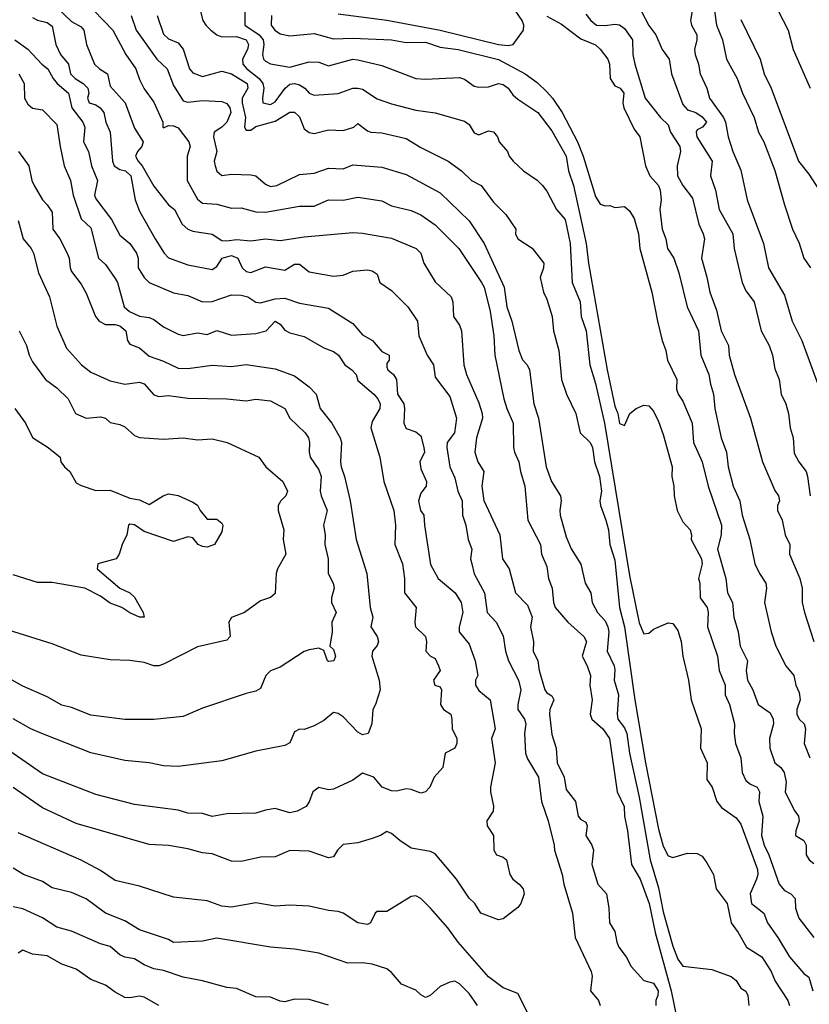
# Model space of a CAD drawing. Header units: metres. Extents: x -46681 to -43747, y -240911 to -237677.
# Tile 665 of 1056: x -45349 to -45268, y -238759 to -238658. Entities that reach past the tile are written whole.
import ezdxf

# ---------------------------------------------------------------- set-up
doc = ezdxf.new("R2010")
doc.units = ezdxf.units.M
doc.layers.add('CONTOUR_INDEX', color=1, linetype='Continuous')
doc.layers.add('CONTOUR_INTER', color=3, linetype='Continuous')

msp = doc.modelspace()

# ---------------------------------------------------------------- linework, layer by layer
at = {"layer": 'CONTOUR_INDEX'}
for points, elevation in [([(-45342.25, -238656.02), (-45339.32, -238659.02), (-45338.01, -238661.52), (-45336.96, -238663.02), (-45336.6, -238664.12), (-45336.1, -238665.08), (-45335.1, -238666.45), (-45334.18, -238668.52), (-45334.2, -238669.02), (-45334.1, -238669.1), (-45333.6, -238668.86), (-45333.1, -238668.89), (-45332.6, -238669.09), (-45331.51, -238670.52), (-45331.37, -238671.02), (-45331.66, -238672.02), (-45331.67, -238674.52), (-45330.6, -238676.43), (-45330.1, -238676.85), (-45328.6, -238676.97), (-45327.1, -238677.38), (-45326.1, -238677.34), (-45324.6, -238677.74), (-45323.6, -238677.79), (-45320.1, -238677.16), (-45318.6, -238677.16), (-45317.1, -238676.52), (-45315.6, -238676.56), (-45314.1, -238676.23), (-45311.6, -238676.63), (-45310.6, -238677.14), (-45308.6, -238677.6), (-45307.6, -238678.07), (-45306.1, -238679.08), (-45303.68, -238681.52), (-45301.33, -238685.02), (-45301.06, -238685.52), (-45300.46, -238688.02), (-45300.05, -238690.52), (-45299.97, -238692.52), (-45299.02, -238697.02), (-45298.74, -238698.02), (-45298.06, -238699.52), (-45298.05, -238702.02), (-45297.95, -238702.52), (-45297.49, -238703.52), (-45297.33, -238704.52), (-45296.88, -238706.02), (-45296.57, -238709.52), (-45295.26, -238712.02), (-45295.16, -238713.02), (-45294.6, -238714.31), (-45294.42, -238715.52), (-45294.07, -238716.52), (-45293.93, -238718.02), (-45293.74, -238718.52), (-45292.45, -238720.02), (-45290.78, -238721.52), (-45290.53, -238722.02), (-45290.96, -238723.52), (-45290.43, -238724.52), (-45290.12, -238725.52), (-45290.18, -238726.52), (-45289.93, -238728.02), (-45290.13, -238729.52), (-45289.97, -238730.02), (-45288.83, -238731.02), (-45288.14, -238732.02), (-45287.37, -238737.52), (-45286.64, -238739.02), (-45286.6, -238740.02), (-45286.29, -238741.52), (-45285.88, -238745.02), (-45284.98, -238746.52), (-45284.05, -238749.02), (-45283.43, -238752.02), (-45281.79, -238758.02), (-45280.6, -238763.9)], 80), ([(-45322.99, -238657.52), (-45323, -238658.52), (-45322.64, -238659.02), (-45322.1, -238659.4), (-45321.1, -238659.62), (-45318.6, -238659.36), (-45316.6, -238659.92), (-45314.6, -238659.84), (-45310.6, -238660.03), (-45309.1, -238660.31), (-45307.1, -238660.27), (-45305.6, -238660.77), (-45303.75, -238661.02), (-45299.6, -238662.06), (-45296.83, -238663.52), (-45295.6, -238664.41), (-45294.6, -238665.37), (-45294.01, -238666.02), (-45293.02, -238667.52), (-45291.44, -238670.52), (-45290.86, -238672.02), (-45289.6, -238676.17), (-45289.1, -238676.96), (-45288.6, -238677.12), (-45288.1, -238677.09), (-45287.6, -238677.29), (-45286.6, -238677.21), (-45286.1, -238677.64), (-45285.6, -238678.44), (-45285.16, -238680.02), (-45285.02, -238681.52), (-45283.78, -238686.02), (-45283.21, -238689.02), (-45282.71, -238691.02), (-45282.33, -238692.02), (-45282.16, -238693.02), (-45281.19, -238695.02), (-45281.25, -238696.02), (-45281.08, -238696.52), (-45280.6, -238697.27), (-45279.64, -238699.52), (-45279.48, -238701.52), (-45278.61, -238703.52), (-45277.97, -238706.02), (-45276.61, -238710.02), (-45276.62, -238711.02), (-45277.01, -238712.52), (-45276.16, -238715.52), (-45275.98, -238717.02), (-45275.48, -238718.02), (-45275.33, -238719.52), (-45274.88, -238721.02), (-45274.66, -238722.52), (-45273.92, -238724.02), (-45274.05, -238725.02), (-45273.92, -238726.02), (-45273.37, -238727.02), (-45272.81, -238728.52), (-45271.6, -238729.37), (-45271.26, -238730.02), (-45271.23, -238730.52), (-45271.65, -238732.02), (-45271.61, -238733.02), (-45271.11, -238734.52), (-45270.5, -238735.02), (-45270.14, -238735.52), (-45269.93, -238736.52), (-45270.04, -238737.52), (-45269.1, -238739.42), (-45268.65, -238740.02), (-45268.6, -238740.52), (-45268.95, -238741.52), (-45268.97, -238742.02), (-45268.1, -238742.54), (-45267.89, -238743.02), (-45267.88, -238744.02), (-45267.58, -238744.52), (-45267.1, -238744.89)], 75), ([(-45277.32, -238657.02), (-45277.13, -238658.52), (-45276.51, -238660.02), (-45276.07, -238662.02), (-45275, -238664.02), (-45274.43, -238665.52), (-45273.22, -238668.02), (-45272.8, -238669.52), (-45272.24, -238670.52), (-45271.1, -238673.48), (-45270.11, -238677.02), (-45269.27, -238679.52), (-45268.6, -238680.98), (-45268.11, -238682.52), (-45267.44, -238683.52)], 70), ([(-45349.06, -238671.52), (-45347.98, -238673.02), (-45347.7, -238674.52), (-45347.46, -238675.02), (-45346.6, -238676.52), (-45346.1, -238677.01), (-45345.6, -238677.79), (-45345.53, -238679.52), (-45344.79, -238680.52), (-45344.06, -238682.02), (-45343.85, -238682.52), (-45343.75, -238683.52), (-45343.6, -238683.9), (-45342.6, -238685.19), (-45342.1, -238686.12), (-45341.14, -238688.52), (-45340.76, -238689.02), (-45340.1, -238689.34), (-45339.1, -238689.35), (-45338.6, -238689.49), (-45338.01, -238690.02), (-45337.81, -238691.02), (-45337.6, -238691.37), (-45336.6, -238691.77), (-45335.6, -238692.61), (-45334.1, -238693.13), (-45332.6, -238693.84), (-45331.6, -238693.89), (-45329.1, -238693.56), (-45327.1, -238693.7), (-45325.6, -238693.48), (-45322.6, -238693.93), (-45320.6, -238694.66), (-45319.1, -238695.79), (-45318.38, -238696.52), (-45317.98, -238698.02), (-45316.78, -238699.52), (-45315.9, -238701.02), (-45315.77, -238701.52), (-45315.87, -238703.52), (-45315.8, -238704.02), (-45315.45, -238705.02), (-45314.86, -238707.52), (-45314.27, -238711.52), (-45313.17, -238715.02), (-45312.82, -238718.52), (-45312.54, -238719.52), (-45312.76, -238720.52), (-45312.1, -238721.52), (-45311.95, -238722.02), (-45312.1, -238722.45), (-45312.56, -238723.02), (-45312.64, -238723.52), (-45311.88, -238726.02), (-45311.77, -238727.02), (-45312.25, -238728.52), (-45312.55, -238729.02), (-45312.64, -238730.52), (-45313.03, -238731.52), (-45313.6, -238731.63), (-45314.1, -238731.36), (-45315.6, -238729.79), (-45316.1, -238729.43), (-45316.6, -238729.35), (-45317.6, -238730.16), (-45318.6, -238730.7), (-45319.6, -238731.08), (-45320.1, -238731.06), (-45320.6, -238731.32), (-45321.1, -238732.46), (-45321.6, -238732.75), (-45324.6, -238733.34), (-45328.1, -238734.31), (-45332.6, -238734.89), (-45334.1, -238734.84), (-45335.6, -238734.53), (-45338.1, -238734.3), (-45341.6, -238733.51), (-45346.65, -238731.52), (-45347.78, -238731.02), (-45349.6, -238729.98)], 85), ([(-45317.1, -238759.5), (-45319.1, -238758.92), (-45320.6, -238758.88), (-45321.6, -238759.14), (-45322.1, -238759.08), (-45323.1, -238758.69), (-45324.6, -238758.63), (-45326.6, -238757.79), (-45327.6, -238757.67), (-45330.1, -238756.99), (-45332.1, -238756.6), (-45334.1, -238755.93), (-45335.1, -238755.77), (-45336.1, -238755.36), (-45337.1, -238754.72), (-45338.1, -238754.54), (-45338.6, -238754.3), (-45339.6, -238753.45), (-45340.6, -238753.19), (-45343.6, -238751.87), (-45345.1, -238751.47), (-45346.6, -238750.49), (-45348.6, -238749.58), (-45349.6, -238749.36)], 80)]:
    msp.add_lwpolyline(points, dxfattribs=dict(at, elevation=elevation))
at = {"layer": 'CONTOUR_INTER'}
for points, elevation in [([(-45272.81, -238653.02), (-45269.73, -238659.02), (-45269.2, -238661.02), (-45267.45, -238665.02)], 68), ([(-45345.1, -238656.69), (-45343.6, -238658.14), (-45342.6, -238658.68), (-45342.31, -238659.02), (-45342.06, -238660.52), (-45341.24, -238662.52), (-45340.72, -238663.02), (-45339.88, -238663.52), (-45339.6, -238664.8), (-45338.08, -238666.52), (-45337.1, -238669.13), (-45336.22, -238670.52), (-45336.35, -238671.02), (-45336.78, -238671.52), (-45336.99, -238672.02), (-45336.74, -238672.52), (-45336.31, -238673.02), (-45335.1, -238675.1), (-45333.6, -238677.01), (-45332.99, -238677.52), (-45332.19, -238679.02), (-45331.6, -238679.52), (-45331.1, -238679.73), (-45329.1, -238680.06), (-45328.1, -238680.69), (-45327.6, -238680.75), (-45326.6, -238680.61), (-45325.1, -238680.74), (-45323.6, -238680.54), (-45322.1, -238680.7), (-45319.6, -238680.32), (-45314.6, -238679.88), (-45313.6, -238679.93), (-45310.6, -238680.45), (-45308.07, -238681.52), (-45307.6, -238682.02), (-45307.27, -238683.02), (-45306.1, -238684.97), (-45304.47, -238686.52), (-45304.28, -238687.02), (-45304.23, -238688.52), (-45303.6, -238689.42), (-45303.41, -238690.02), (-45303.17, -238693.52), (-45302.88, -238694.52), (-45301.6, -238697.44), (-45301.26, -238698.52), (-45301.25, -238699.02), (-45301.86, -238701.02), (-45302.03, -238702.52), (-45301.71, -238703.52), (-45301.1, -238704.52), (-45301.3, -238706.02), (-45301.1, -238707.51), (-45299.44, -238711.02), (-45299.18, -238713.52), (-45298.49, -238714.52), (-45297.85, -238717.02), (-45296.6, -238718.29), (-45296.1, -238719.52), (-45296.28, -238720.52), (-45295.98, -238722.02), (-45296, -238723.02), (-45295.54, -238724.02), (-45295.38, -238725.02), (-45294.8, -238727.02), (-45294.6, -238727.32), (-45294.1, -238727.62), (-45293.89, -238728.02), (-45294.29, -238729.02), (-45294.34, -238729.52), (-45294.1, -238731.61), (-45293.63, -238733.02), (-45293.55, -238734.52), (-45292.83, -238736.02), (-45292.6, -238737.28), (-45291.66, -238738.52), (-45291.37, -238740.02), (-45291.1, -238740.36), (-45290.6, -238740.65), (-45290.45, -238741.02), (-45290.59, -238742.02), (-45289.95, -238743.02), (-45289.8, -238743.52), (-45289.95, -238745.02), (-45289.34, -238747.02), (-45288.47, -238748.02), (-45288.21, -238749.52), (-45288.16, -238751.02), (-45287.6, -238751.92), (-45287.4, -238753.02), (-45287.17, -238753.52), (-45286.41, -238754.52), (-45285.9, -238755.52), (-45284.6, -238756.95), (-45283.6, -238757.25), (-45283.12, -238758.02), (-45283.15, -238758.52), (-45283.37, -238759.02), (-45283.36, -238759.52)], 81), ([(-45330.56, -238656.02), (-45330.06, -238658.02), (-45329.75, -238658.52), (-45329.22, -238659.02), (-45328.6, -238659.51), (-45328.1, -238659.71), (-45326.6, -238659.67), (-45325.6, -238660.02), (-45325.35, -238660.52), (-45325.44, -238661.02), (-45325.97, -238662.02), (-45325.95, -238662.52), (-45325.53, -238663.02), (-45324.25, -238664.02), (-45323.89, -238664.52), (-45323.76, -238665.02), (-45323.91, -238666.02), (-45323.86, -238666.52), (-45323.1, -238666.7), (-45322.6, -238666.41), (-45321.56, -238665.02), (-45321.1, -238664.58), (-45320.6, -238664.51), (-45320.1, -238664.66), (-45319.55, -238665.02), (-45319.1, -238665.52), (-45318.6, -238665.73), (-45316.1, -238665.55), (-45314.6, -238665.01), (-45314.1, -238665), (-45313.6, -238665.1), (-45312.1, -238666.1), (-45310.6, -238666.62), (-45308.1, -238667.26), (-45306.1, -238667.56), (-45303.1, -238668.39), (-45302.6, -238668.76), (-45302.1, -238669.62), (-45301.6, -238669.8), (-45300.6, -238669.39), (-45300.1, -238669.49), (-45299.7, -238670.02), (-45299.52, -238670.52), (-45298.66, -238671.52), (-45298.48, -238672.02), (-45298.06, -238672.52), (-45297, -238673.52), (-45295.6, -238674.49), (-45295.04, -238675.02), (-45294.6, -238675.63), (-45293.62, -238677.52), (-45292.73, -238678.52), (-45292.2, -238681.02), (-45291.99, -238685.02), (-45291.18, -238687.02), (-45291.08, -238688.52), (-45290.54, -238690.02), (-45290.16, -238693.52), (-45289.6, -238695.42), (-45288.67, -238699.52), (-45286.1, -238715.21), (-45285.1, -238720.09), (-45284.6, -238721.23), (-45284.1, -238721.18), (-45283.6, -238720.74), (-45282.1, -238720.1), (-45281.6, -238720.18), (-45281.1, -238720.89), (-45280.75, -238722.02), (-45280.58, -238723.52), (-45279.99, -238726.02), (-45279.72, -238728.02), (-45278.68, -238731.02), (-45278.75, -238733.02), (-45278.09, -238734.52), (-45278.1, -238736.26), (-45277.58, -238737.02), (-45277.08, -238738.52), (-45276.6, -238739.12), (-45275.1, -238740.18), (-45274.6, -238740.85), (-45272.9, -238745.52), (-45272.87, -238746.02), (-45273, -238746.52), (-45273.63, -238748.02), (-45273.5, -238749.02), (-45272.23, -238750.02), (-45271.86, -238751.02), (-45270.79, -238752.52), (-45269.6, -238754.52), (-45268.1, -238756.22), (-45267.6, -238756.63), (-45267.18, -238758.02)], 77), ([(-45325.73, -238656.02), (-45325.72, -238658.52), (-45324.26, -238659.52), (-45323.84, -238660.02), (-45323.78, -238660.52), (-45323.91, -238661.52), (-45323.8, -238662.02), (-45323.6, -238662.22), (-45323.1, -238662.48), (-45321.1, -238662.85), (-45319.1, -238662.28), (-45318.1, -238662.31), (-45317.1, -238662.71), (-45314.6, -238662.03), (-45314.1, -238662.07), (-45311.6, -238662.65), (-45308.1, -238664.01), (-45307.1, -238664.07), (-45303.6, -238663.91), (-45303.1, -238664.08), (-45302.1, -238664.81), (-45301.6, -238664.91), (-45300.6, -238664.87), (-45299.6, -238664.52), (-45299.1, -238664.61), (-45298.6, -238664.99), (-45298.1, -238665.68), (-45297.6, -238666.13), (-45295.54, -238667.52), (-45294.1, -238669.41), (-45292.61, -238672.02), (-45292.36, -238673.52), (-45291.84, -238675.02), (-45290.55, -238681.02), (-45290.3, -238683.02), (-45288.39, -238694.02), (-45287.6, -238697.77), (-45287.3, -238698.52), (-45287.1, -238699.56), (-45286.6, -238699.75), (-45286.06, -238698.52), (-45285.39, -238698.02), (-45284.6, -238697.68), (-45284.1, -238697.74), (-45283.6, -238698.3), (-45283.1, -238699.36), (-45282.6, -238700.69), (-45281.67, -238704.02), (-45281.71, -238705.02), (-45281.5, -238706.02), (-45281.48, -238707.02), (-45281.16, -238708.52), (-45280.6, -238709.68), (-45279.84, -238710.52), (-45279.68, -238711.02), (-45279.74, -238711.52), (-45278.65, -238713.52), (-45278.61, -238714.02), (-45278.96, -238715.52), (-45278.82, -238716.02), (-45278.79, -238717.52), (-45278.08, -238718.52), (-45277.96, -238719.02), (-45278.05, -238720.52), (-45277.03, -238723.52), (-45276.83, -238725.02), (-45276.21, -238726.52), (-45276.21, -238727.52), (-45275.79, -238728.52), (-45275.25, -238730.52), (-45275.29, -238731.52), (-45275.15, -238732.52), (-45274.6, -238734.02), (-45274.47, -238735.52), (-45274.1, -238736.36), (-45273.6, -238736.74), (-45272.93, -238737.02), (-45272.67, -238737.52), (-45272.74, -238738.52), (-45272.34, -238740.02), (-45272.47, -238742.02), (-45272.19, -238743.02), (-45271.71, -238744.02), (-45270.66, -238747.02), (-45270.1, -238747.7), (-45269.45, -238748.02), (-45269.02, -238748.52), (-45268.97, -238749.52), (-45268.62, -238750.52), (-45267.1, -238752.52)], 76), ([(-45347.6, -238657.73), (-45347.1, -238658), (-45346.1, -238658.23), (-45345.6, -238658.6), (-45345.22, -238660.52), (-45344.73, -238661.52), (-45343.91, -238662.52), (-45343.7, -238663.52), (-45343.23, -238664.02), (-45342.41, -238664.52), (-45341.93, -238665.02), (-45341.81, -238665.52), (-45341.96, -238666.02), (-45341.79, -238666.52), (-45341.1, -238666.72), (-45340.64, -238667.02), (-45340.28, -238667.52), (-45340.05, -238668.52), (-45339.62, -238669.52), (-45339.38, -238672.52), (-45339.2, -238673.02), (-45338.6, -238673.39), (-45338.03, -238673.52), (-45337.47, -238674.02), (-45337.05, -238676.52), (-45336.6, -238677.69), (-45334.97, -238680.52), (-45334.03, -238682.02), (-45333.6, -238682.47), (-45331.6, -238683.21), (-45329.1, -238683.69), (-45328.6, -238683.39), (-45328.08, -238682.52), (-45327.1, -238682.25), (-45326.44, -238682.52), (-45326.02, -238683.52), (-45325.6, -238683.88), (-45325.1, -238684), (-45323.6, -238683.42), (-45321.6, -238683.75), (-45320.6, -238683.13), (-45320.1, -238683.15), (-45319.1, -238683.93), (-45316.6, -238684.39), (-45315.6, -238684.27), (-45314.6, -238683.87), (-45313.1, -238683.74), (-45312.6, -238683.81), (-45312.1, -238684.18), (-45311.8, -238685.02), (-45310.6, -238685.85), (-45308.94, -238687.52), (-45307.93, -238689.02), (-45307.8, -238690.52), (-45306.93, -238692.52), (-45306.27, -238693.52), (-45306.1, -238694.8), (-45304.6, -238696.77), (-45303.92, -238699.02), (-45304.12, -238700.52), (-45304.86, -238701.52), (-45304.92, -238702.02), (-45304.6, -238704.02), (-45304.1, -238705.17), (-45303.77, -238706.52), (-45303.32, -238707.52), (-45303.31, -238709.02), (-45302.96, -238710.02), (-45302.7, -238711.52), (-45302.32, -238712.52), (-45302.46, -238713.52), (-45302.35, -238714.02), (-45302.1, -238715.05), (-45301.03, -238717.02), (-45300.76, -238719.02), (-45299.84, -238720.02), (-45299.1, -238721.44), (-45298.86, -238723.02), (-45298.57, -238724.02), (-45297.52, -238726.02), (-45297.29, -238727.02), (-45297.6, -238728.52), (-45297.58, -238729.02), (-45296.92, -238730.02), (-45296.78, -238730.52), (-45296.9, -238731.52), (-45296.79, -238733.52), (-45296.6, -238734.12), (-45295.46, -238736.02), (-45295.15, -238738.52), (-45294.48, -238740.52), (-45293.84, -238743.02), (-45293.82, -238743.52), (-45293.01, -238746.02), (-45292.86, -238747.02), (-45291.96, -238750.02), (-45291.7, -238752.52), (-45290.04, -238756.02), (-45289.92, -238756.52), (-45290.09, -238758.02), (-45289.28, -238759.02), (-45289.12, -238759.52)], 82), ([(-45337.43, -238657.52), (-45336.93, -238659.02), (-45334.79, -238662.02), (-45333.73, -238663.02), (-45333.1, -238664.74), (-45332.1, -238666.31), (-45331.6, -238666.43), (-45330.1, -238666.26), (-45328.1, -238666.37), (-45327.6, -238666.6), (-45327.27, -238667.02), (-45327.17, -238667.52), (-45327.6, -238668.51), (-45328.1, -238669.02), (-45328.88, -238669.52), (-45328.96, -238670.02), (-45328.62, -238671.52), (-45328.89, -238672.52), (-45328.8, -238673.02), (-45328.6, -238673.55), (-45328.1, -238673.99), (-45327.1, -238673.86), (-45325.1, -238673.92), (-45324.6, -238674.04), (-45323.6, -238674.89), (-45323.1, -238675.12), (-45322.42, -238675.02), (-45320.1, -238673.9), (-45318.6, -238673.75), (-45317.1, -238673.24), (-45315.6, -238673.31), (-45314.6, -238672.91), (-45311.6, -238673.14), (-45309.1, -238673.91), (-45305.6, -238675.78), (-45302.6, -238678.67), (-45301.05, -238681.02), (-45299, -238685.52), (-45298.71, -238687.52), (-45298.2, -238689.02), (-45297.48, -238692.02), (-45297.1, -238693.01), (-45296.63, -238693.52), (-45296.4, -238694.02), (-45295.94, -238697.52), (-45295.45, -238699.02), (-45294.66, -238704.02), (-45294.14, -238705.52), (-45293.2, -238707.02), (-45293.11, -238707.52), (-45293.28, -238708.52), (-45293.23, -238709.02), (-45292.6, -238711.23), (-45292.1, -238712.49), (-45291.1, -238714.04), (-45290.66, -238716.02), (-45290.06, -238717.02), (-45289.94, -238718.02), (-45289.37, -238719.02), (-45288.6, -238719.91), (-45288.3, -238720.52), (-45288.2, -238721.02), (-45288.4, -238723.02), (-45287.67, -238724.52), (-45287.6, -238724.94), (-45287.65, -238726.02), (-45287.23, -238727.52), (-45287.37, -238729.52), (-45287.27, -238730.02), (-45286.6, -238730.92), (-45286.36, -238731.52), (-45286.09, -238733.52), (-45285.1, -238738.08), (-45283.94, -238744.52), (-45283.1, -238747.4), (-45282.6, -238749.88), (-45281.6, -238753.42), (-45281.1, -238754.77), (-45280.6, -238755.47), (-45277.6, -238755.81), (-45275.6, -238756.54), (-45275.1, -238756.97), (-45274.6, -238757.74), (-45274.1, -238758.07), (-45273.89, -238758.52), (-45273.79, -238759.52)], 79), ([(-45334.75, -238657.52), (-45334.1, -238659.43), (-45333.6, -238659.91), (-45332.6, -238660.34), (-45332.1, -238660.98), (-45331.42, -238663.02), (-45331.1, -238663.43), (-45330.1, -238663.79), (-45328.1, -238663.24), (-45327.1, -238663.52), (-45325.5, -238664.52), (-45325.43, -238665.02), (-45326, -238666.02), (-45326, -238666.52), (-45325.67, -238668.02), (-45325.76, -238669.02), (-45325.6, -238669.32), (-45325.1, -238669.34), (-45324.6, -238668.94), (-45322.6, -238668.41), (-45321.1, -238667.49), (-45320.6, -238667.48), (-45320.1, -238667.97), (-45319.6, -238669.19), (-45319.1, -238669.58), (-45318.6, -238669.66), (-45317.1, -238669.31), (-45315.6, -238669.36), (-45314.51, -238669.02), (-45314.1, -238668.66), (-45313.1, -238669.4), (-45312.75, -238669.52), (-45311.6, -238669.62), (-45309.1, -238670.2), (-45307.6, -238671.13), (-45304.78, -238672.52), (-45303.41, -238673.52), (-45302.37, -238674.52), (-45301.38, -238675.02), (-45300.1, -238676.74), (-45298.82, -238678.02), (-45297.79, -238679.52), (-45297.82, -238680.02), (-45297.59, -238680.52), (-45296.1, -238681.49), (-45294.93, -238683.02), (-45294.95, -238683.52), (-45295.3, -238684.52), (-45294.95, -238686.02), (-45294.6, -238686.75), (-45294.07, -238688.52), (-45293.93, -238690.02), (-45293.38, -238692.02), (-45293.1, -238695.02), (-45292.56, -238696.52), (-45291.62, -238698.52), (-45291.16, -238700.52), (-45290.13, -238701.52), (-45289.88, -238702.02), (-45289.7, -238703.52), (-45289.18, -238705.02), (-45288.98, -238706.52), (-45289.13, -238707.52), (-45289.07, -238708.02), (-45288.51, -238709.52), (-45288.26, -238710.52), (-45288.1, -238712.02), (-45287.6, -238713.65), (-45287.12, -238718.52), (-45286.6, -238720.5), (-45285.53, -238728.02), (-45284.44, -238734.52), (-45283.1, -238741.37), (-45282.6, -238743.13), (-45282.1, -238744.12), (-45281.6, -238744.27), (-45280.1, -238743.82), (-45279.1, -238743.86), (-45278.6, -238744.16), (-45278.1, -238744.82), (-45277.44, -238746.02), (-45277.14, -238747.52), (-45276.02, -238749.02), (-45275.61, -238751.02), (-45274.88, -238752.02), (-45274.02, -238753.52), (-45272.44, -238754.52), (-45271.47, -238756.02), (-45271.06, -238757.02), (-45269.77, -238759.02), (-45269.59, -238759.52)], 78), ([(-45316.1, -238657.33), (-45311.1, -238657.99), (-45305.6, -238659.02), (-45299.6, -238660.49), (-45298.6, -238660.59), (-45298.08, -238660.52), (-45297.01, -238659.02), (-45296.96, -238658.52), (-45297.16, -238658.02), (-45297.83, -238657.02)], 74), ([(-45294.6, -238657.59), (-45293.1, -238658.4), (-45291.1, -238659.91), (-45289.6, -238660.54), (-45289.1, -238660.99), (-45288.31, -238662.02), (-45288.16, -238662.52), (-45288.07, -238664.02), (-45287.6, -238664.75), (-45287.05, -238665.02), (-45286.68, -238665.52), (-45286.77, -238666.52), (-45286.66, -238667.02), (-45285.6, -238669.23), (-45285.01, -238670.02), (-45284.43, -238673.02), (-45284, -238674.02), (-45283.1, -238675.02), (-45282.91, -238675.52), (-45282.82, -238676.52), (-45282.96, -238677.52), (-45282.7, -238679.52), (-45282.33, -238680.52), (-45282.15, -238681.52), (-45281.5, -238682.52), (-45281, -238684.02), (-45280.13, -238687.52), (-45278.96, -238690.02), (-45278.74, -238692.52), (-45277.89, -238694.52), (-45277.75, -238695.52), (-45277.41, -238696.52), (-45277.29, -238698.02), (-45276.65, -238701.02), (-45276.09, -238702.52), (-45275.92, -238704.02), (-45275.4, -238706.02), (-45274.7, -238707.52), (-45274.46, -238709.02), (-45273.67, -238711.52), (-45273.17, -238714.02), (-45272.69, -238715.02), (-45272.02, -238716.02), (-45271.95, -238716.52), (-45272.16, -238718.02), (-45271.47, -238721.02), (-45271, -238722.52), (-45269.96, -238724.52), (-45269.15, -238725.52), (-45268.93, -238726.52), (-45268.6, -238727.28), (-45268.5, -238728.02), (-45268.85, -238729.02), (-45268.82, -238729.52), (-45268.6, -238730.02), (-45268.08, -238730.52), (-45267.93, -238731.02), (-45268.09, -238732.52), (-45267.48, -238734.02)], 74), ([(-45290.6, -238657.39), (-45290.08, -238658.02), (-45289.47, -238658.52), (-45288.6, -238658.56), (-45287.6, -238658.4), (-45287.1, -238658.47), (-45286.6, -238658.87), (-45285.79, -238660.02), (-45285.73, -238661.52), (-45285.53, -238662.52), (-45284.47, -238666.02), (-45282.9, -238668.02), (-45282.1, -238668.78), (-45281.85, -238669.52), (-45280.9, -238671.02), (-45280.82, -238671.52), (-45281.17, -238673.02), (-45281.14, -238674.02), (-45280.6, -238675.02), (-45279.6, -238676.33), (-45278.93, -238679.02), (-45278.48, -238680.02), (-45278.35, -238680.52), (-45278.66, -238682.52), (-45278.1, -238684.48), (-45277.82, -238686.02), (-45277.1, -238687.88), (-45276.63, -238690.02), (-45275.89, -238691.52), (-45275.8, -238692.52), (-45275.25, -238694.52), (-45273.61, -238699.02), (-45272.38, -238703.52), (-45271.1, -238706.48), (-45270.72, -238707.02), (-45270.62, -238707.52), (-45270.84, -238708.02), (-45270.83, -238708.52), (-45270.34, -238709.52), (-45270.03, -238711.02), (-45269.57, -238712.02), (-45269.59, -238713.02), (-45268.52, -238715.52), (-45268.3, -238716.52), (-45268.28, -238718.02), (-45268.04, -238719.02), (-45267.07, -238722.02)], 73), ([(-45284.88, -238657.02), (-45284.1, -238658.56), (-45283.38, -238659.52), (-45282.7, -238661.02), (-45282, -238662.02), (-45281.75, -238663.52), (-45280.6, -238666.69), (-45280.1, -238667.23), (-45279.26, -238667.52), (-45278.6, -238667.94), (-45278.15, -238668.52), (-45278.56, -238669.02), (-45279.1, -238669.31), (-45279.2, -238669.52), (-45279.14, -238670.02), (-45277.55, -238672.52), (-45277.75, -238674.02), (-45277.22, -238675.52), (-45276.84, -238677.52), (-45275.43, -238680.02), (-45275.3, -238681.52), (-45274.48, -238685.02), (-45274.1, -238685.88), (-45273.24, -238687.02), (-45272.52, -238690.02), (-45271.7, -238691.52), (-45271.34, -238692.52), (-45271.1, -238693.92), (-45270.67, -238695.02), (-45270.45, -238696.52), (-45269.96, -238697.52), (-45269.7, -238698.52), (-45269.53, -238700.02), (-45269.23, -238701.02), (-45269.1, -238702.6), (-45268.64, -238703.52), (-45267.88, -238704.52), (-45267.72, -238705.02), (-45267.45, -238707.02)], 72), ([(-45279.64, -238657.02), (-45279.78, -238658.02), (-45279.71, -238658.52), (-45279.14, -238659.52), (-45279.14, -238660.02), (-45279.38, -238661.02), (-45279.33, -238661.52), (-45278.98, -238662.52), (-45278.81, -238663.52), (-45278.1, -238665.02), (-45277.83, -238666.02), (-45276.41, -238668.02), (-45276.2, -238668.52), (-45275.9, -238670.02), (-45275.42, -238671.52), (-45274.6, -238673.47), (-45273.94, -238676.52), (-45272.26, -238681.02), (-45271.75, -238683.52), (-45270.1, -238686.33), (-45269.33, -238689.02), (-45268.33, -238691.02), (-45266.3, -238696.52)], 71), ([(-45274.6, -238657.92), (-45272.63, -238662.02), (-45272.19, -238663.52), (-45271.49, -238665.02), (-45268.67, -238672.52), (-45267.6, -238673.87), (-45266.53, -238675.52)], 69), ([(-45349.43, -238660.02), (-45348.1, -238660.98), (-45346.66, -238662.52), (-45346.04, -238663.02), (-45345.5, -238664.02), (-45345.08, -238664.52), (-45343.9, -238665.52), (-45343.57, -238667.02), (-45342.42, -238668.52), (-45342.22, -238669.02), (-45342.37, -238670.52), (-45341.85, -238671.52), (-45341.55, -238673.02), (-45340.91, -238674.52), (-45341.22, -238676.02), (-45341.1, -238676.4), (-45339.46, -238678.52), (-45338.6, -238680.14), (-45337.58, -238681.02), (-45336.88, -238682.02), (-45336.73, -238682.52), (-45336.71, -238683.52), (-45336.1, -238684.51), (-45335.6, -238685.04), (-45333.1, -238686.09), (-45331.6, -238686.36), (-45330.1, -238687.01), (-45329.1, -238686.98), (-45327.1, -238686.31), (-45326.1, -238686.35), (-45325.42, -238686.52), (-45324.6, -238687.07), (-45324.1, -238687.14), (-45322.6, -238686.7), (-45321.6, -238686.66), (-45320.1, -238687.15), (-45317.1, -238687.66), (-45314.6, -238689.24), (-45313.6, -238690.41), (-45312.56, -238691.02), (-45311.6, -238692.13), (-45310.85, -238692.52), (-45310.85, -238693.02), (-45311.1, -238693.36), (-45311.1, -238693.74), (-45311, -238694.02), (-45310.4, -238694.52), (-45310.1, -238695.02), (-45309.98, -238696.52), (-45309.33, -238697.52), (-45309.26, -238698.02), (-45309.35, -238699.52), (-45309.1, -238700.09), (-45308.1, -238700.43), (-45307.6, -238700.83), (-45307.29, -238702.02), (-45307.23, -238702.52), (-45307.7, -238703.52), (-45307.6, -238704.24), (-45307.02, -238705.52), (-45307.05, -238706.02), (-45307.6, -238706.73), (-45307.84, -238707.52), (-45307.64, -238708.52), (-45307.27, -238709.02), (-45307.22, -238710.02), (-45306.6, -238714.1), (-45305.79, -238715.52), (-45304.06, -238717.02), (-45303.42, -238718.02), (-45303.27, -238719.02), (-45303.64, -238720.52), (-45303.65, -238721.02), (-45302.6, -238722.31), (-45301.98, -238724.02), (-45301.71, -238725.52), (-45301.97, -238726.02), (-45301.95, -238726.52), (-45301.6, -238727.07), (-45300.45, -238728.02), (-45299.92, -238731.02), (-45300.3, -238732.02), (-45299.94, -238734.52), (-45300.41, -238737.02), (-45300.42, -238737.52), (-45300.1, -238739), (-45300.12, -238739.52), (-45300.78, -238740.52), (-45300.76, -238741.02), (-45300.11, -238742.02), (-45300.05, -238743.52), (-45299.8, -238744.02), (-45299.1, -238744.26), (-45298.75, -238744.52), (-45298.43, -238746.02), (-45298.11, -238746.52), (-45297.45, -238747.02), (-45297.04, -238747.52), (-45296.93, -238748.02), (-45297.3, -238749.02), (-45297.6, -238749.43), (-45299.1, -238750.61), (-45299.6, -238750.69), (-45301.42, -238750.02), (-45302.01, -238749.02), (-45302.6, -238748.47), (-45303.93, -238746.52), (-45306.1, -238743.89), (-45306.6, -238743.66), (-45308.6, -238743.31), (-45309.77, -238742.52), (-45310.6, -238741.8), (-45311.1, -238741.61), (-45311.74, -238742.02), (-45312.6, -238742.34), (-45314.1, -238742.76), (-45315.6, -238742.93), (-45316.17, -238743.52), (-45316.6, -238744.22), (-45317.1, -238744.31), (-45319.1, -238743.63), (-45321.1, -238743.56), (-45322.6, -238744.23), (-45324.1, -238744.25), (-45326.1, -238744.7), (-45327.1, -238744.66), (-45329.1, -238743.91), (-45330.1, -238743.81), (-45331.6, -238743.39), (-45333.6, -238743.03), (-45335.6, -238742.93), (-45343.1, -238740.77), (-45346.6, -238739.15), (-45349.6, -238737.07)], 83), ([(-45349.01, -238663.52), (-45348.46, -238664.52), (-45348.45, -238666.02), (-45348.1, -238666.66), (-45347.6, -238667.06), (-45346.6, -238667.24), (-45345.1, -238668.75), (-45344.78, -238671.02), (-45344.34, -238673.02), (-45343.71, -238674.52), (-45343.42, -238676.02), (-45342.6, -238678.46), (-45341.6, -238679.4), (-45340.81, -238682.52), (-45340.1, -238683.16), (-45339.1, -238684.6), (-45338.87, -238685.02), (-45338.17, -238687.52), (-45337.62, -238688.02), (-45336.6, -238688.51), (-45335.6, -238688.64), (-45335.1, -238688.85), (-45334.1, -238689.6), (-45332.6, -238690.37), (-45332.1, -238690.5), (-45330.6, -238690.23), (-45329.6, -238690.39), (-45328.6, -238689.96), (-45327.1, -238690.44), (-45324.6, -238690.27), (-45323.52, -238690.02), (-45322.6, -238689.03), (-45322.1, -238689.31), (-45321.6, -238689.93), (-45321.1, -238690.23), (-45319.6, -238690.6), (-45317.6, -238691.75), (-45316.6, -238692.14), (-45316.08, -238692.52), (-45315.42, -238693.52), (-45314.7, -238694.02), (-45314.25, -238694.52), (-45314.1, -238695.13), (-45312.44, -238696.52), (-45312.01, -238697.02), (-45311.79, -238697.52), (-45311.8, -238698.02), (-45312.6, -238699.36), (-45312.73, -238700.02), (-45311.83, -238703.02), (-45311.41, -238705.52), (-45310.36, -238708.52), (-45310.2, -238710.02), (-45310.27, -238712.02), (-45309.47, -238714.02), (-45309.28, -238715.52), (-45309.26, -238717.02), (-45308.07, -238718.52), (-45308.21, -238720.02), (-45308.15, -238720.52), (-45307.1, -238721.52), (-45307, -238722.02), (-45307.08, -238723.02), (-45306.6, -238723.52), (-45306.1, -238723.76), (-45305.77, -238724.52), (-45305.61, -238725.02), (-45306.28, -238726.02), (-45306.16, -238726.52), (-45305.6, -238726.71), (-45305.45, -238727.02), (-45305.56, -238728.52), (-45305.24, -238729.02), (-45304.51, -238729.52), (-45304.38, -238730.02), (-45304.37, -238731.02), (-45303.88, -238732.02), (-45303.87, -238732.52), (-45304.1, -238733.02), (-45305.07, -238733.52), (-45305.31, -238735.02), (-45306.22, -238736.02), (-45306.66, -238737.02), (-45307.1, -238737.53), (-45307.6, -238737.65), (-45308.6, -238737.26), (-45309.1, -238737.22), (-45310.1, -238737.44), (-45310.6, -238737.43), (-45311.56, -238737.02), (-45312.44, -238736.02), (-45313.6, -238735.59), (-45314.6, -238736.31), (-45316.6, -238737.24), (-45317.1, -238737.3), (-45318.1, -238737.06), (-45318.73, -238737.52), (-45319.1, -238738.54), (-45319.41, -238739.02), (-45320.33, -238739.52), (-45321.1, -238739.67), (-45322.6, -238739.24), (-45323.6, -238739.4), (-45324.6, -238739.73), (-45327.6, -238739.78), (-45329.1, -238740.07), (-45330.1, -238739.75), (-45331.6, -238739.71), (-45332.6, -238739.4), (-45337.1, -238738.83), (-45341.1, -238737.79), (-45346.6, -238735.65), (-45350.41, -238733.02)], 84), ([(-45349.1, -238678.64), (-45348.59, -238680.52), (-45347.77, -238681.52), (-45347.51, -238682.02), (-45347, -238684.02), (-45345.87, -238686.52), (-45345.12, -238689.52), (-45344.1, -238691.8), (-45342.56, -238693.52), (-45341.6, -238694.26), (-45339.6, -238695.17), (-45338.1, -238695.5), (-45336.6, -238695.31), (-45336.1, -238695.48), (-45335.1, -238696.62), (-45334.6, -238696.77), (-45333.6, -238696.67), (-45331.6, -238696.94), (-45327.6, -238697), (-45325.6, -238697.21), (-45324.6, -238697.05), (-45323.1, -238697.24), (-45321.6, -238698.01), (-45321.08, -238699.02), (-45319.5, -238700.52), (-45319.18, -238701.02), (-45319.07, -238701.52), (-45319.1, -238702.52), (-45318.99, -238703.02), (-45318.1, -238704.32), (-45317.86, -238705.02), (-45317.96, -238706.52), (-45317.88, -238707.02), (-45317.23, -238708.52), (-45317.62, -238710.02), (-45317.45, -238711.02), (-45317.48, -238712.02), (-45317.15, -238713.52), (-45317.13, -238715.02), (-45316.63, -238716.02), (-45316.52, -238716.52), (-45316.8, -238717.52), (-45316.79, -238718.02), (-45316.33, -238719.02), (-45316.75, -238720.02), (-45316.74, -238721.02), (-45316.98, -238722.52), (-45316.6, -238722.85), (-45316.37, -238723.52), (-45316.56, -238724.02), (-45317.1, -238724.1), (-45317.21, -238724.02), (-45317.6, -238722.96), (-45318.1, -238722.71), (-45319.1, -238722.87), (-45319.6, -238723.06), (-45322.1, -238724.66), (-45323.1, -238725.03), (-45323.55, -238725.52), (-45324.1, -238726.86), (-45324.6, -238727.15), (-45325.6, -238727.37), (-45330.1, -238728.91), (-45332.1, -238729.75), (-45335.1, -238730.07), (-45338.1, -238730.06), (-45341.6, -238729.62), (-45343.6, -238728.84), (-45344.6, -238728.58), (-45346.1, -238727.74), (-45348.6, -238726.64), (-45351.1, -238725.26)], 86), ([(-45349, -238690.02), (-45348.23, -238691.52), (-45347.95, -238692.52), (-45347.6, -238693.21), (-45346.29, -238695.02), (-45345.1, -238695.89), (-45343.93, -238697.02), (-45343.18, -238698.52), (-45342.1, -238699.02), (-45340.6, -238698.88), (-45340.1, -238699), (-45339.6, -238699.45), (-45338.6, -238699.67), (-45338.1, -238699.91), (-45337.1, -238700.8), (-45336.6, -238701.01), (-45334.1, -238701.18), (-45332.1, -238701.05), (-45330.6, -238701.24), (-45329.1, -238701.15), (-45327.56, -238701.52), (-45324.29, -238703.02), (-45323.55, -238704.02), (-45321.83, -238705.52), (-45321.34, -238706.52), (-45321.49, -238707.02), (-45322.03, -238707.52), (-45322.29, -238708.02), (-45322.29, -238708.52), (-45321.72, -238710.52), (-45321.79, -238711.52), (-45321.49, -238713.02), (-45322.35, -238714.52), (-45322.5, -238715.02), (-45322.6, -238717.09), (-45323.1, -238717.48), (-45324.1, -238717.82), (-45325.76, -238719.02), (-45327.1, -238719.54), (-45327.38, -238720.02), (-45327.26, -238721.52), (-45327.6, -238721.89), (-45330.6, -238722.56), (-45334.1, -238724.35), (-45334.6, -238724.52), (-45335.1, -238724.53), (-45336.1, -238724.2), (-45337.6, -238723.97), (-45339.6, -238723.92), (-45342.6, -238723.44), (-45345.6, -238722.27), (-45350.1, -238720.87)], 87), ([(-45349.45, -238698.02), (-45348.34, -238699.52), (-45347.6, -238701), (-45346.01, -238702.02), (-45344.75, -238703.02), (-45344.68, -238703.52), (-45344.33, -238704.02), (-45343.76, -238704.52), (-45343.1, -238705.67), (-45342.6, -238705.95), (-45341.1, -238706.47), (-45339.6, -238706.44), (-45337.6, -238707.26), (-45336.6, -238707.42), (-45335.6, -238707.91), (-45334.16, -238707.02), (-45333.6, -238706.82), (-45332.6, -238706.97), (-45331.1, -238707.65), (-45330.6, -238707.99), (-45330.33, -238708.52), (-45329.6, -238709.41), (-45328.6, -238709.43), (-45328.1, -238709.82), (-45328, -238710.02), (-45328.1, -238710.74), (-45328.87, -238712.02), (-45329.6, -238712.3), (-45330.1, -238712.22), (-45330.53, -238712.02), (-45331.1, -238711.34), (-45331.6, -238711.24), (-45333.1, -238711.71), (-45336.1, -238710.7), (-45337.1, -238710.01), (-45337.6, -238709.93), (-45337.72, -238710.02), (-45337.89, -238711.02), (-45338.39, -238712.02), (-45338.68, -238713.02), (-45339, -238713.52), (-45340.89, -238714.02), (-45340.94, -238714.52), (-45338.62, -238716.52), (-45337.6, -238717.01), (-45337.1, -238717.46), (-45336.22, -238719.02), (-45336.09, -238719.52), (-45336.6, -238719.51), (-45337.6, -238719.08), (-45338.42, -238718.52), (-45339.6, -238718.07), (-45340.6, -238717.34), (-45342.23, -238716.52), (-45345.6, -238715.96), (-45347.1, -238715.96), (-45349.6, -238715.14)], 88), ([(-45296.45, -238760.52), (-45297.6, -238758.3), (-45299.1, -238757.72), (-45300.6, -238756.57), (-45303.74, -238753.02), (-45304.82, -238751.52), (-45306.6, -238749.49), (-45307.6, -238748.51), (-45308.1, -238748.23), (-45308.6, -238748.3), (-45311.1, -238749.84), (-45312.1, -238749.86), (-45312.29, -238750.02), (-45312.77, -238751.02), (-45313.1, -238751.19), (-45314.1, -238751.03), (-45315.6, -238750.03), (-45316.1, -238749.85), (-45317.1, -238749.76), (-45319.1, -238749.3), (-45321.1, -238749.18), (-45322.6, -238749.3), (-45324.6, -238748.94), (-45327.1, -238749.41), (-45328.1, -238749.3), (-45329.6, -238748.75), (-45333.1, -238748.37), (-45336.6, -238747.24), (-45339.1, -238746.64), (-45340.6, -238745.63), (-45342.6, -238744.55), (-45349.1, -238741.75)], 82), ([(-45301.75, -238759.52), (-45302.6, -238758.3), (-45303.6, -238757.29), (-45304.1, -238757.02), (-45304.6, -238757.12), (-45305.6, -238757.58), (-45306.64, -238758.52), (-45307.1, -238758.7), (-45307.6, -238758.43), (-45308.1, -238757.95), (-45309.6, -238757.32), (-45310.6, -238756.14), (-45311.1, -238755.75), (-45312.6, -238755.27), (-45313.6, -238755.14), (-45315.1, -238755.17), (-45318.1, -238754.13), (-45320.6, -238753.74), (-45323.1, -238753.51), (-45328.6, -238752.61), (-45330.1, -238752.89), (-45333.1, -238753.03), (-45333.6, -238752.74), (-45336.6, -238751.73), (-45338.1, -238750.82), (-45340.1, -238750.01), (-45342.1, -238748.54), (-45343.6, -238747.9), (-45345.6, -238747.41), (-45346.6, -238746.75), (-45348.55, -238746.02), (-45349.6, -238745.38)], 81), ([(-45334.6, -238759.52), (-45336.1, -238758.66), (-45336.6, -238758.57), (-45337.6, -238758.75), (-45338.1, -238758.7), (-45339.1, -238758.17), (-45340.1, -238757.45), (-45341.6, -238756.86), (-45343.1, -238755.78), (-45344.6, -238755.26), (-45346.1, -238754.43), (-45347.6, -238754.23), (-45348.6, -238753.83), (-45349.1, -238754.14)], 79)]:
    msp.add_lwpolyline(points, dxfattribs=dict(at, elevation=elevation))

doc.saveas('drawing.dxf')
